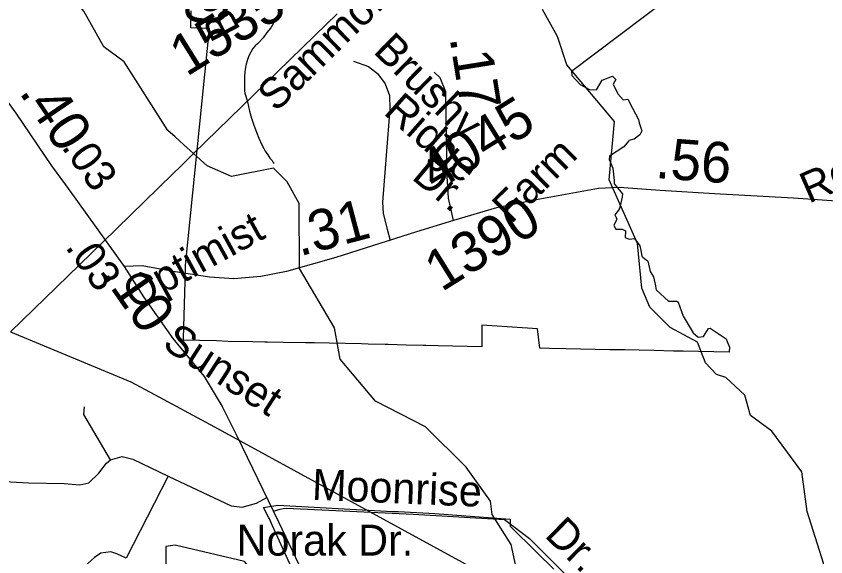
# Model space of a CAD drawing. Extents: x 2001466 to 31450019, y -30647475 to 847247.
# Drawn here: x 2060413 to 2065397, y 694311 to 697636 of the extents above; entities that cross this region are included whole.
import ezdxf

# ---------------------------------------------------------------- set-up
doc = ezdxf.new("R2010")
doc.units = 0
for name, color, linetype in [('Exist Boundary Political City Limit New', 7, 'Continuous'), ('Exist Hydrographic Creek Single Shore', 7, 'Continuous'), ('Exist Hydrographic Misc Water Feature', 7, 'Continuous'), ('Exist Road Non-System Type 51', 7, 'Continuous'), ('Exist Road Non-System Type 51 Label', 7, 'Continuous'), ('Exist Road Secondary Mileage Hundredths English Label', 7, 'Continuous'), ('Exist Road Secondary Type 51 Attributed', 7, 'Continuous'), ('Exist Road Secondary Type 51 Label', 7, 'Continuous'), ('Exist Road Secondary Type 51 Number Label', 7, 'Continuous'), ('Exist Utilities Electrical Transmission Line', 7, 'Continuous'), ('Map Preparation Boundary City Limit Buffer Line', 7, 'Continuous')]:
    doc.layers.add(name, color=color, linetype=linetype)

msp = doc.modelspace()

# ---------------------------------------------------------------- linework, layer by layer
at = {"layer": 'Exist Boundary Political City Limit New'}
for points in [[(2065020.5, 698194.9), (2063832.1, 697296.6), (2063832.9, 697270.6), (2063884.5, 697216.2), (2063942.2, 697184.4), (2063985.2, 697182.8), (2064019.1, 697241.8), (2064083, 697267.8), (2064104.2, 697246.7), (2064087.6, 697217.1), (2064115.5, 697158.3), (2064150, 697121.8), (2064178.2, 697125.8), (2064205.8, 697069.5), (2064242.9, 697000.1), (2064248.4, 696981.2), (2064263.5, 696930.3), (2064252.4, 696906), (2064216.8, 696880.7), (2064191.8, 696874), (2064186.8, 696872.6), (2064183, 696868.4), (2064152.4, 696833.6), (2064064.1, 696775.7), (2064063, 696755.7), (2064085.9, 696702.4), (2064092.9, 696625.6), (2064094.6, 696604.9), (2064146.1, 696544.3), (2064143.4, 696523.4), (2064127.5, 696453), (2064119.8, 696442.6), (2064098.8, 696414.5)], [(2064108.2, 696382.9), (2064092, 696349.6), (2064104.8, 696326.8), (2064142.2, 696325.4), (2064162.6, 696316.7), (2064163.8, 696316.2), (2064163.6, 696314.6), (2064161.4, 696276), (2064186.1, 696264.7), (2064219, 696268), (2064251.5, 696223.3), (2064257.1, 696195.3), (2064264.2, 696159.5), (2064271.1, 696153.9), (2064301, 696129.4), (2064314.6, 696065.8), (2064336.5, 696033.9), (2064347.8, 695978.4), (2064351.2, 695961.3), (2064353, 695952.7), (2064428.1, 695883.7), (2064479.1, 695882.9), (2064488, 695877.4), (2064518.8, 695790.4), (2064580.6, 695688.4), (2064611.2, 695662.8), (2064644.2, 695666.2), (2064674.8, 695714.5), (2064685.1, 695717.7), (2064783.8, 695651.9), (2064789.8, 695636.2), (2064803.5, 695599.5), (2064801.8, 695569.3), (2064519.2, 695575.4), (2064458.1, 695576.7), (2064337, 695579.2), (2064247, 695581.2), (2064157, 695583.1), (2064067, 695585.1), (2063977, 695586.9), (2063887, 695588.9), (2063797.1, 695590.8), (2063696, 695592.9), (2063635.4, 695594.2), (2063621, 695713.1), (2063279.1, 695735.9), (2063278.6, 695601.9), (2063188.8, 695604.8), (2063098.8, 695606.9), (2063008.9, 695609), (2062934.2, 695610.8), (2062918.9, 695611.2), (2062813, 695613.7), (2062701.5, 695616.3), (2062683.2, 695616.8), (2062579.9, 695619.2), (2062539, 695620.2), (2062340.6, 695624.9), (2062248.1, 695627.1), (2062192.6, 695628), (2062056.6, 695630.1), (2061960.4, 695631.7), (2061943.2, 695631.9), (2061870.4, 695633.1), (2061717.2, 695636.2), (2061645.9, 695638.6), (2061543.9, 695640.9), (2061443.4, 695643.2), (2061443.5, 695654.8), (2061452.5, 696004.4), (2061453.1, 696024.5), (2061454.5, 696085.1), (2061455, 696105.3), (2061602.4, 697560.9), (2061487.1, 697564.7), (2061489.4, 697669)], [(2064098.8, 696414.5), (2064106.2, 696398.5), (2064110.9, 696388.3), (2064108.2, 696382.9)], [(2062204.2, 694035), (2061991.2, 694501.6), (2061971, 694543.8), (2061965.6, 694554.5), (2061935, 694613.4), (2062024.1, 694628.8), (2062729.2, 694590.8), (2062739, 694590.2), (2062763.9, 694588.9), (2062880, 694582.7), (2062989.8, 694576.8), (2063454.2, 694541.9), (2063452.8, 694498.8), (2063616.4, 694339.6), (2063723.1, 694234.1)]]:
    msp.add_lwpolyline(points, dxfattribs=at)
at = {"layer": 'Exist Hydrographic Creek Single Shore'}
for p, q in [((2061444.6, 696845.1), (2061390.5, 696893.8)), ((2061504.7, 696790.9), (2061444.6, 696845.1))]:
    msp.add_line(p, q, dxfattribs=at)
for points in [[(2061390.5, 696893.8), (2061346.1, 696933.8), (2061078.1, 697356), (2060953.1, 697447.1), (2060828.2, 697666.2), (2060552.2, 698006.5), (2060385.3, 698354.4), (2060263.4, 698476)], [(2065027.1, 693248.3), (2065260, 693524.1), (2065343, 693742.3), (2065392, 694125), (2065383, 694272.9), (2065282.9, 694589.9), (2065249.1, 694833.4), (2065065, 695083.2), (2064932.1, 695181.1), (2064898.1, 695306.3), (2064781, 695413.7), (2064723.2, 695431.4), (2064656.1, 695504.9), (2064606.1, 695630.6), (2064439.2, 695722.5), (2064314.1, 695846.6), (2064264, 695962.4), (2064238, 696238.5), (2064062.1, 696629.2), (2064095.1, 696989.4), (2063803.1, 697336.6), (2063744.2, 697511.6), (2063652.2, 697677.6)], [(2063528, 694073.7), (2063459, 694387.5), (2063342.1, 694570.4), (2063333.1, 694652.6), (2063183, 694862.4), (2062932, 695110.2), (2062624, 695267.4), (2062407.1, 695527.7), (2062373.1, 695718.7), (2062156.1, 696084.1), (2062155.1, 696484.3), (2062080, 696617), (2061996.2, 696700.8), (2061738.2, 696650.3), (2061588.1, 696715.7), (2061504.7, 696790.9)]]:
    msp.add_lwpolyline(points, dxfattribs=at)
at = {"layer": 'Exist Hydrographic Misc Water Feature'}
for points in [[(2062027.5, 697645.8), (2062005.4, 697607.8), (2061979.8, 697565.5), (2061955.6, 697535.5), (2061932, 697503.3), (2061906.1, 697473.6), (2061897.9, 697465.5), (2061884, 697453.4), (2061869.9, 697437.3), (2061857.8, 697415.2), (2061845.9, 697395.5), (2061836, 697369.4), (2061826.2, 697333.2), (2061820.2, 697295.1), (2061818.2, 697261.4), (2061818.6, 697213.1), (2061818.2, 697183.5), (2061818.6, 697177.4), (2061820.4, 697163.3), (2061826.8, 697145.3), (2061836.4, 697109.4), (2061848.5, 697051.5), (2061860.6, 697009.6), (2061875, 696965.6), (2061891, 696923.4), (2061907.2, 696885.7), (2061925.2, 696845.6), (2061937.3, 696821.5), (2061945.3, 696805.7), (2061961.1, 696783.8), (2061974.8, 696763.9), (2061987.6, 696747.8), (2061995.3, 696735.7), (2061999.4, 696729.8)], [(2061910, 693959.8), (2061943.1, 694044.4), (2061943.1, 694133), (2061817.2, 694283.2), (2061392.1, 694383.7), (2061334, 694375), (2061334, 694266.7), (2061418.1, 694117.4), (2061576, 694032.2), (2061910, 693959.8)]]:
    msp.add_lwpolyline(points, dxfattribs=at)
at = {"layer": 'Exist Road Non-System Type 51'}
for points in [[(2062489.6, 697359.5), (2062581.3, 697325.9), (2062637.3, 697283.4), (2062684.2, 697220.7), (2062711.1, 697149), (2062713.3, 697066.2), (2062668.6, 696492.9), (2062670.8, 696423.5), (2062695.4, 696327.2), (2062713.9, 696256.9)], [(2058622.1, 696033.1), (2059045.5, 695831.3), (2059251.2, 695734.5), (2059444.8, 695653.8), (2059731.1, 695556.9), (2059840, 695496.4), (2059888.4, 695452), (2059928.7, 695395.5), (2059956.9, 695298.6), (2060005.3, 695137.2), (2060041.6, 695032.3), (2060102.1, 694935.4), (2060178.7, 694850.7), (2060243.3, 694806.3), (2060340, 694774), (2060489.3, 694765.9), (2060707, 694761.9), (2060803.8, 694753.8), (2060860.3, 694765.9), (2060920.8, 694826.5), (2060969.2, 694887), (2060993.4, 694907.2)], [(2060993.4, 694907.2), (2060828, 695185.6), (2060832.1, 695234.1)], [(2060993.4, 694907.2), (2061066, 694927.4), (2061130.5, 694911.2), (2061348.3, 694806.3)], [(2061348.3, 694806.3), (2061090.2, 694301.9)], [(2061348.3, 694806.3), (2061735.4, 694624.7), (2061804, 694616.6), (2061892.7, 694640.8), (2061955.2, 694675.9)], [(2061995.9, 694592.2), (2062038.6, 694603.6), (2062057, 694609.2), (2062077.5, 694611.3), (2062856.6, 694572.4), (2063418.3, 694540.6), (2063572.5, 694423.1), (2064019.5, 693975.7)], [(2061090.2, 694301.9), (2061031.3, 694330.1), (2060995, 694342.2), (2060934.5, 694334.1), (2060894.2, 694305.9), (2060801.4, 694225.2), (2060676.4, 694144.5), (2060595.7, 694112.2), (2060515.1, 694108.2), (2060418.3, 694104.1)]]:
    msp.add_lwpolyline(points, dxfattribs=at)
at = {"layer": 'Exist Road Secondary Type 51 Attributed'}
for points in [[(2059837, 697829.6), (2060409.9, 697040.1), (2060629.2, 696716.3), (2060733.3, 696575.8), (2061076.6, 696097.3)], [(2063105.1, 696380), (2063073.1, 696517.4), (2063066.7, 696653.2), (2063060.4, 697006.9), (2063057.3, 697171.1), (2063022.6, 697256.4), (2062984.7, 697291.1)], [(2065966.7, 696447.9), (2065580.1, 696490.5), (2065197.5, 696517.4), (2064710.7, 696544.2), (2064376.1, 696564.8), (2064125.2, 696582.1), (2063997.4, 696577.4), (2063635.3, 696511.1), (2063370.2, 696457.4), (2063105.1, 696380)], [(2063105.1, 696380), (2062877.8, 696308.9), (2062380.8, 696151), (2062076.2, 696065.8), (2061918.4, 696034.2), (2061752.7, 696020), (2061602, 696031), (2061378, 696065.8), (2061188.6, 696100.5), (2061076.6, 696097.3)], [(2061076.6, 696097.3), (2061196, 695910.2), (2061375.9, 695654.4), (2061569.2, 695420.7), (2061681.3, 695236), (2061771.2, 695054.4), (2062027.6, 694527), (2062236.7, 694088), (2062405.6, 693743.7), (2062458.4, 693598.5), (2062545.2, 693301.6)]]:
    msp.add_lwpolyline(points, dxfattribs=at)
at = {"layer": 'Exist Utilities Electrical Transmission Line'}
for p, q in [((2061425.8, 696714.2), (2061504.7, 696790.9)), ((2061377.4, 696666.9), (2061425.8, 696714.2)), ((2060945.9, 696246.7), (2061377.4, 696666.9)), ((2060378.2, 695693.9), (2060945.9, 696246.7)), ((2061263.4, 695309.4), (2061264.8, 695308.6))]:
    msp.add_line(p, q, dxfattribs=at)
for points in [[(2061504.7, 696790.9), (2062320.7, 697585.7), (2062388.3, 697651.6)], [(2060378.2, 695693.9), (2061117.8, 695387.5), (2061263.4, 695309.4)], [(2061264.8, 695308.6), (2061606.8, 695125), (2061768.9, 695036.5)], [(2061768.9, 695036.5), (2063157.1, 694278), (2063528, 694073.7)]]:
    msp.add_lwpolyline(points, dxfattribs=at)
at = {"layer": 'Map Preparation Boundary City Limit Buffer Line'}
for points in [[(2065020.5, 698194.9), (2063832.1, 697296.6), (2063832.9, 697270.6), (2063884.5, 697216.2), (2063942.2, 697184.4), (2063985.2, 697182.8), (2064019.1, 697241.8), (2064083, 697267.8), (2064104.2, 697246.7), (2064087.6, 697217.1), (2064115.5, 697158.3), (2064150, 697121.8), (2064178.2, 697125.8), (2064205.8, 697069.5), (2064242.9, 697000.1), (2064248.4, 696981.2), (2064263.5, 696930.3), (2064252.4, 696906), (2064216.8, 696880.7), (2064191.8, 696874), (2064186.8, 696872.6), (2064183, 696868.4), (2064152.4, 696833.6), (2064064.1, 696775.7), (2064063, 696755.7), (2064085.9, 696702.4), (2064092.9, 696625.6), (2064094.6, 696604.9), (2064146.1, 696544.3), (2064143.4, 696523.4), (2064127.5, 696453), (2064119.8, 696442.6), (2064098.8, 696414.5)], [(2064108.2, 696382.9), (2064092, 696349.6), (2064104.8, 696326.8), (2064142.2, 696325.4), (2064162.6, 696316.7), (2064163.8, 696316.2), (2064163.6, 696314.6), (2064161.4, 696276), (2064186.1, 696264.7), (2064219, 696268), (2064251.5, 696223.3), (2064257.1, 696195.3), (2064264.2, 696159.5), (2064271.1, 696153.9), (2064301, 696129.4), (2064314.6, 696065.8), (2064336.5, 696033.9), (2064347.8, 695978.4), (2064351.2, 695961.3), (2064353, 695952.7), (2064428.1, 695883.7), (2064479.1, 695882.9), (2064488, 695877.4), (2064518.8, 695790.4), (2064580.6, 695688.4), (2064611.2, 695662.8), (2064644.2, 695666.2), (2064674.8, 695714.5), (2064685.1, 695717.7), (2064783.8, 695651.9), (2064789.8, 695636.2), (2064803.5, 695599.5), (2064801.8, 695569.3), (2064519.2, 695575.4), (2064458.1, 695576.7), (2064337, 695579.2), (2064247, 695581.2), (2064157, 695583.1), (2064067, 695585.1), (2063977, 695586.9), (2063887, 695588.9), (2063797.1, 695590.8), (2063696, 695592.9), (2063635.4, 695594.2), (2063621, 695713.1), (2063279.1, 695735.9), (2063278.6, 695601.9), (2063188.8, 695604.8), (2063098.8, 695606.9), (2063008.9, 695609), (2062934.2, 695610.8), (2062918.9, 695611.2), (2062813, 695613.7), (2062701.5, 695616.3), (2062683.2, 695616.8), (2062579.9, 695619.2), (2062539, 695620.2), (2062340.6, 695624.9), (2062248.1, 695627.1), (2062192.6, 695628), (2062056.6, 695630.1), (2061960.4, 695631.7), (2061943.2, 695631.9), (2061870.4, 695633.1), (2061717.2, 695636.2), (2061645.9, 695638.6), (2061543.9, 695640.9), (2061443.4, 695643.2), (2061443.5, 695654.8), (2061452.5, 696004.4), (2061453.1, 696024.5), (2061454.5, 696085.1), (2061455, 696105.3), (2061602.4, 697560.9), (2061487.1, 697564.7), (2061489.4, 697669)], [(2064098.8, 696414.5), (2064106.2, 696398.5), (2064110.9, 696388.3), (2064108.2, 696382.9)], [(2062204.2, 694035), (2061991.2, 694501.6), (2061971, 694543.8), (2061965.6, 694554.5), (2061935, 694613.4), (2062024.1, 694628.8), (2062729.2, 694590.8), (2062739, 694590.2), (2062763.9, 694588.9), (2062880, 694582.7), (2062989.8, 694576.8), (2063454.2, 694541.9), (2063452.8, 694498.8), (2063616.4, 694339.6), (2063723.1, 694234.1)]]:
    msp.add_lwpolyline(points, dxfattribs=at)

# ---------------------------------------------------------------- texts
at = {"layer": 'Exist Road Non-System Type 51 Label'}
for s, rotation, p in [('Sammons Ct.', 44.2865, (2062012.1, 697041.5)), ('.03', 305.5663, (2060686.9, 696831.1)), ('.03', 305.5663, (2060710.5, 696215.5)), ('Moonrise', 357.6111, (2062231.3, 694662.1)), ('Dr.', 315.6075, (2063659.5, 694438.1)), ("Soloman's Seal Ct.", 329.5026, (2059152.7, 694208.7))]:
    msp.add_text(s, height=190, rotation=rotation, dxfattribs=at).set_placement(p)
msp.add_text('Norak Dr.', height=190, dxfattribs=at).set_placement((2061769.8, 694318.5))
at = {"layer": 'Exist Road Secondary Mileage Hundredths English Label'}
for s, rotation, p in [('.04', 89.871, (2061706.7, 697487.2)), ('.17', 279.1058, (2063080.2, 697502.8)), ('.40', 304.1148, (2060426.3, 697168.2)), ('.56', 355.7304, (2064343, 696641.5)), ('.31', 14.8322, (2062157.6, 696158.4)), ('.10', 304.9427, (2060933, 696046.2))]:
    msp.add_text(s, height=250, rotation=rotation, dxfattribs=at).set_placement(p)
at = {"layer": 'Exist Road Secondary Type 51 Label'}
for s, rotation, p in [('Bell', 117.4903, (2061797.4, 697551.8)), ('Brushy', 315.5841, (2062604.4, 697415.4)), ('Ridge', 318.611, (2062667.3, 697037.9)), ('Farm', 44.9437, (2063459.5, 696353.8)), ('Rd.', 23.6964, (2065291.5, 696481.8)), ('Dr.', 320.0941, (2062840.6, 696639.2)), ('Optimist', 28.7948, (2061140.5, 695828.1)), ('Sunset', 327.11, (2061304.6, 695600.2))]:
    msp.add_text(s, height=190, rotation=rotation, dxfattribs=at).set_placement(p)
at = {"layer": 'Exist Road Secondary Type 51 Number Label'}
for s, p in [('1535', (2061461.1, 697261.3)), ('4045', (2062994, 696552.1)), ('1390', (2063031, 695937.1))]:
    msp.add_text(s, height=250, rotation=31.918, dxfattribs=at).set_placement(p)

doc.saveas('drawing.dxf')
